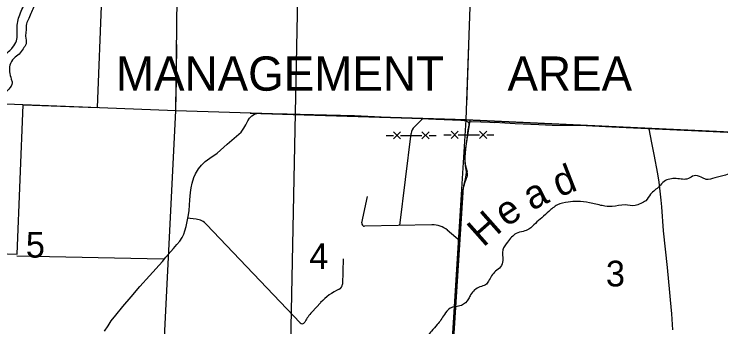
# Model space of a CAD drawing. Extents: x 1219626 to 1426462, y 456797 to 752399.
# Drawn here: x 1257151 to 1269541, y 657665 to 663144 of the extents above; entities that cross this region are included whole.
import ezdxf

# ---------------------------------------------------------------- set-up
doc = ezdxf.new("R2010")
doc.units = 0
for name, color, linetype in [('County Routes Highway Center Lines', 7, 'Continuous'), ('Lakes and Ponds', 7, 'Continuous'), ('Local Roads Paved', 7, 'Continuous'), ('Masks', 7, 'Continuous'), ('Narrow River Creek and Branch and Slough', 7, 'Continuous'), ('Narrow River Creek and Branch and Slough Text', 7, 'Continuous'), ('Quad Borders', 7, 'Continuous'), ('Section Lines', 7, 'Continuous'), ('Section Numbers', 7, 'Continuous'), ('State Forest', 7, 'Continuous'), ('Uninventoried Roads and Features', 7, 'Continuous'), ('Wildlife Mangement Area Text', 7, 'Continuous')]:
    doc.layers.add(name, color=color, linetype=linetype)

msp = doc.modelspace()

# ---------------------------------------------------------------- linework, layer by layer
at = {"layer": 'County Routes Highway Center Lines'}
msp.add_lwpolyline([(1276068, 660841), (1275882, 660843), (1275724, 660851), (1275489, 660864), (1275084, 660877), (1274678, 660888), (1274239, 660904), (1273829, 660920), (1272924, 660946), (1272088, 660985), (1271678, 660993), (1269658, 661073), (1267628, 661167), (1267182, 661186), (1266584, 661194), (1266348, 661204), (1265936, 661220), (1265571, 661248)], dxfattribs=at)
at = {"layer": 'Lakes and Ponds'}
for points in [[(1258235, 664891), (1258190, 664769), (1258175, 664657), (1258088, 664548), (1257969, 664441), (1257901, 664342), (1257834, 664239), (1257793, 664116), (1257788, 664052), (1257786, 663916), (1257765, 663816), (1257725, 663718), (1257657, 663581), (1257552, 663388), (1257501, 663288), (1257406, 663071), (1257368, 662972), (1257360, 662857), (1257352, 662758), (1257360, 662625), (1257307, 662537), (1257238, 662446), (1257147, 662370), (1257078, 662248), (1257071, 662134), (1257101, 662006), (1257115, 661943), (1257056, 661829), (1256934, 661700), (1256812, 661570), (1256683, 661479), (1256599, 661403), (1256508, 661296), (1256470, 661159), (1256449, 660953), (1256426, 660861), (1256358, 660724), (1256282, 660671), (1256183, 660640), (1256053, 660625), (1255962, 660602), (1255909, 660496), (1255893, 660366), (1255898, 660322), (1255885, 660267), (1255816, 660194), (1255657, 660161), (1255566, 660161), (1255482, 660115), (1255480, 660077), (1255471, 660036), (1255548, 659927), (1255619, 659848), (1255703, 659781), (1255726, 659727), (1255726, 659658), (1255695, 659590), (1255619, 659536), (1255536, 659506), (1255429, 659521), (1255315, 659559), (1255246, 659567), (1255185, 659498), (1255170, 659346), (1255185, 659270), (1255231, 659186), (1255216, 659049), (1255170, 658957), (1255102, 658904), (1254979, 658880), (1254934, 658798), (1254919, 658706), (1254843, 658622), (1254759, 658584), (1254584, 658607), (1254488, 658675), (1254479, 658707), (1254478, 658889), (1254561, 659026), (1254645, 659125), (1254729, 659193), (1254752, 659262), (1254752, 659315), (1254736, 659361), (1254637, 659399), (1254576, 659376), (1254485, 659285), (1254363, 659087), (1254264, 658889), (1254211, 658782), (1254158, 658668)], [(1251810, 656800), (1251879, 656892), (1251959, 656960), (1252107, 657063), (1252313, 657120), (1252488, 657106), (1252575, 657111), (1252718, 657177), (1253057, 657311), (1253148, 657384), (1253221, 657552), (1253266, 657748), (1253375, 657944), (1253435, 658067), (1253466, 658158), (1253540, 658251), (1253667, 658408), (1253769, 658466), (1253899, 658527), (1254020, 658708), (1254180, 659078), (1254305, 659295), (1254362, 659421), (1254454, 659501), (1254579, 659524), (1254785, 659501), (1254853, 659421), (1254887, 659318), (1254876, 659170), (1254796, 659055), (1254682, 658975), (1254611, 658857), (1254611, 658811), (1254648, 658793), (1254766, 658816), (1254796, 658861), (1254893, 658939), (1254961, 658989), (1255016, 659021), (1255075, 659148), (1255024, 659307), (1255002, 659455), (1255002, 659546), (1255061, 659617), (1255175, 659685), (1255241, 659695), (1255348, 659672), (1255435, 659649), (1255493, 659638), (1255571, 659644), (1255589, 659722), (1255507, 659772), (1255425, 659826), (1255339, 659931), (1255307, 660009), (1255344, 660220), (1255413, 660289), (1255515, 660312), (1255584, 660323), (1255703, 660413), (1255707, 660508), (1255721, 660655), (1255812, 660757), (1255949, 660792), (1256143, 660780), (1256246, 660826), (1256292, 660940), (1256280, 661054), (1256280, 661180), (1256315, 661317), (1256383, 661466), (1256509, 661557), (1256714, 661694), (1256863, 661831), (1256920, 661923), (1256920, 662071), (1256897, 662208), (1256897, 662334), (1256977, 662425), (1257125, 662562), (1257194, 662677), (1257205, 662791), (1257205, 662951), (1257274, 663194), (1257399, 663434), (1257529, 663675), (1257605, 663845), (1257662, 664074), (1257673, 664268), (1257765, 664462), (1257924, 664645)]]:
    msp.add_spline(points, degree=3, dxfattribs=at)
at = {"layer": 'Local Roads Paved'}
for points in [[(1258735, 657587), (1258798, 657685), (1258854, 657769), (1258933, 657873), (1259057, 658022), (1259202, 658190), (1259357, 658370), (1259526, 658557), (1259753, 658810), (1259812, 658884), (1259947, 659041), (1260004, 659106), (1260056, 659169), (1260097, 659232), (1260126, 659289), (1260145, 659347), (1260166, 659425), (1260193, 659541), (1260209, 659627), (1260218, 659706), (1260231, 659890), (1260243, 660020), (1260255, 660100), (1260274, 660184), (1260301, 660280), (1260330, 660346), (1260384, 660432), (1260435, 660496), (1260502, 660560), (1260584, 660621), (1260709, 660710), (1260887, 660864), (1261091, 661042), (1261131, 661079), (1261180, 661147), (1261214, 661203), (1261249, 661278), (1261278, 661324), (1261317, 661364), (1261365, 661394), (1261421, 661410), (1261491, 661410), (1261679, 661402), (1261939, 661395), (1262625, 661379), (1263115, 661368), (1263586, 661348), (1264160, 661323), (1264541, 661305), (1264980, 661285), (1265040, 661282), (1265081, 661272), (1265106, 661258), (1265122, 661238), (1265123, 661199), (1265105, 661118), (1265085, 660968), (1265064, 660781), (1265054, 660637), (1265054, 660547), (1265060, 660488), (1265072, 660417), (1265078, 660382), (1265072, 660323), (1265058, 660261), (1265036, 660166), (1265023, 660101), (1265014, 660031), (1265002, 659873), (1264979, 659499), (1264970, 659389), (1264965, 659332), (1264957, 659260), (1264949, 659157), (1264940, 659026), (1264925, 658793), (1264919, 658698), (1264901, 658453), (1264885, 658246), (1264853, 657789), (1264832, 657373)], [(1265112, 661251), (1265177, 661261), (1265492, 661250), (1265571, 661248)], [(1268278, 661137), (1268325, 660891), (1268367, 660684), (1268431, 660348), (1268454, 660202), (1268486, 659885), (1268498, 659766), (1268531, 659345), (1268598, 658703), (1268641, 658267), (1268654, 658141), (1268676, 657894), (1268693, 657611)]]:
    msp.add_lwpolyline(points, dxfattribs=at)
at = {"layer": 'Masks'}
for p, q in [((1259999, 662611), (1259986, 661606)), ((1265116, 662595), (1265081, 661556))]:
    msp.add_line(p, q, dxfattribs=at)
msp.add_lwpolyline([(1261287, 661412), (1265072, 661291), (1270269, 661051), (1275381, 660868), (1276647, 660821)], dxfattribs=at)
at = {"layer": 'Narrow River Creek and Branch and Slough'}
msp.add_spline([(1273762, 661973), (1273687, 662035), (1273537, 662148), (1273450, 662210), (1273362, 662260), (1273238, 662247), (1273063, 662185), (1272863, 662060), (1272726, 661960), (1272601, 661873), (1272439, 661723), (1272290, 661548), (1272215, 661461), (1272127, 661374), (1272090, 661299), (1271990, 661236), (1271915, 661174), (1271840, 661074), (1271791, 660962), (1271741, 660862), (1271628, 660787), (1271504, 660700), (1271379, 660612), (1271279, 660575), (1271179, 660562), (1270980, 660550), (1270805, 660475), (1270581, 660463), (1270481, 660463), (1270294, 660525), (1270206, 660538), (1270107, 660538), (1270044, 660475), (1269994, 660413), (1269907, 660363), (1269745, 660350), (1269620, 660325), (1269433, 660275), (1269283, 660250), (1269196, 660288), (1269071, 660313), (1268971, 660263), (1268759, 660263), (1268547, 660213), (1268460, 660126), (1268310, 659988), (1268223, 659876), (1268136, 659826), (1268036, 659789), (1267861, 659801), (1267637, 659776), (1267462, 659789), (1267237, 659839), (1267025, 659864), (1266863, 659851), (1266676, 659801), (1266526, 659689), (1266402, 659576), (1266289, 659477), (1266177, 659377), (1266077, 659339), (1265953, 659302), (1265803, 659152), (1265716, 659015), (1265716, 658828), (1265678, 658715), (1265591, 658640), (1265466, 658466), (1265416, 658403), (1265316, 658366), (1265154, 658229), (1265117, 658154), (1264992, 658041), (1264793, 657991), (1264693, 657879), (1264568, 657704), (1264468, 657592), (1264393, 657505), (1264269, 657430), (1264119, 657392), (1264019, 657330), (1263882, 657267), (1263757, 657230), (1263670, 657230), (1263595, 657242), (1263495, 657180), (1263420, 657068), (1263370, 656881), (1263383, 656818), (1263271, 656768), (1263208, 656706)], degree=3, dxfattribs=at)
at = {"layer": 'Quad Borders'}
msp.add_line((1261728, 643485), (1262625, 688942), dxfattribs=at)
at = {"layer": 'Section Lines'}
for p, q in [((1259984, 661453), (1260053, 666659)), ((1265246, 666475), (1265072, 661291)), ((1259984, 661453), (1254632, 661662)), ((1259727, 656262), (1259984, 661453)), ((1265072, 661291), (1259984, 661453)), ((1265072, 661291), (1264748, 656154)), ((1270233, 661052), (1265072, 661291))]:
    msp.add_line(p, q, dxfattribs=at)
at = {"layer": 'State Forest'}
for p, q in [((1258612, 661507), (1258714, 664113)), ((1257206, 658939), (1257308, 661557)), ((1257308, 661557), (1258612, 661507)), ((1265072, 661291), (1264748, 656154)), ((1270233, 661052), (1265072, 661291)), ((1254518, 659044), (1257206, 658939))]:
    msp.add_line(p, q, dxfattribs=at)
at = {"layer": 'Uninventoried Roads and Features'}
for p, q in [((1264167, 661170), (1264308, 661312)), ((1265052, 660685), (1265146, 661288)), ((1263675, 661021), (1263800, 661021)), ((1263800, 661083), (1263925, 660958)), ((1263925, 661083), (1263800, 660958)), ((1263912, 659441), (1264111, 661054)), ((1263925, 661021), (1264300, 661021)), ((1264300, 661083), (1264425, 660958)), ((1264425, 661083), (1264300, 660958)), ((1264425, 661021), (1264550, 661021)), ((1264686, 661030), (1264811, 661030)), ((1264811, 661092), (1264936, 660967)), ((1264936, 661092), (1264811, 660967)), ((1264936, 661030), (1265311, 661030)), ((1265311, 661092), (1265436, 660967)), ((1265436, 661092), (1265311, 660967)), ((1265436, 661030), (1265561, 661030)), ((1265096, 660376), (1265058, 660528)), ((1265040, 660154), (1265090, 660288)), ((1264844, 657199), (1265031, 660111)), ((1263246, 659488), (1263348, 659948)), ((1260342, 659551), (1260183, 659569)), ((1262165, 657736), (1260525, 659460)), ((1264476, 659454), (1263295, 659427)), ((1264970, 659166), (1264745, 659358)), ((1259770, 658850), (1257200, 658905)), ((1262917, 658857), (1262909, 658414)), ((1262525, 658091), (1262368, 657921)), ((1262252, 657760), (1262245, 657746))]:
    msp.add_line(p, q, dxfattribs=at)
for centre, radius, start, end in [((1264309, 661029), 200, 135.1798, 172.9657), ((1265447, 660623), 400, 171.1258, 193.827), ((1264950, 660341), 150, 339.3685, 13.827), ((1265181, 660102), 150, 159.3685, 176.3266), ((1260308, 659253), 300, 43.5605, 83.4555), ((1263294, 659477), 50, 167.3839, 271.309), ((1264486, 659054), 400, 49.4796, 91.309), ((1262809, 658416), 100, 294.1698, 358.9249), ((1263259, 657412), 1000, 114.1698, 137.2477), ((1262955, 657378), 800, 137.2477, 151.5365), ((1262201, 657770), 50, 223.5605, 331.5365)]:
    msp.add_arc(centre, radius, start, end, dxfattribs=at)

# ---------------------------------------------------------------- texts
at = {"layer": 'Narrow River Creek and Branch and Slough Text'}
for s, rotation, p in [('d', 21.3013, (1266706, 659933)), ('a', 26.4986, (1266226, 659695)), ('e', 33.2774, (1265777, 659402)), ('H', 41.5716, (1265375, 659048))]:
    msp.add_text(s, height=500, rotation=rotation, dxfattribs=at).set_placement(p)
at = {"layer": 'Section Numbers'}
for s, rotation, p in [('5', 360, (1257356, 658879)), ('4', 359.9998, (1262324, 658681)), ('3', 359.9998, (1267525, 658374))]:
    msp.add_text(s, height=450, rotation=rotation, dxfattribs=at).set_placement(p)
at = {"layer": 'Wildlife Mangement Area Text'}
msp.add_text('MANAGEMENT     AREA', height=600, dxfattribs=at).set_placement((1258935, 661803))

doc.saveas('drawing.dxf')
